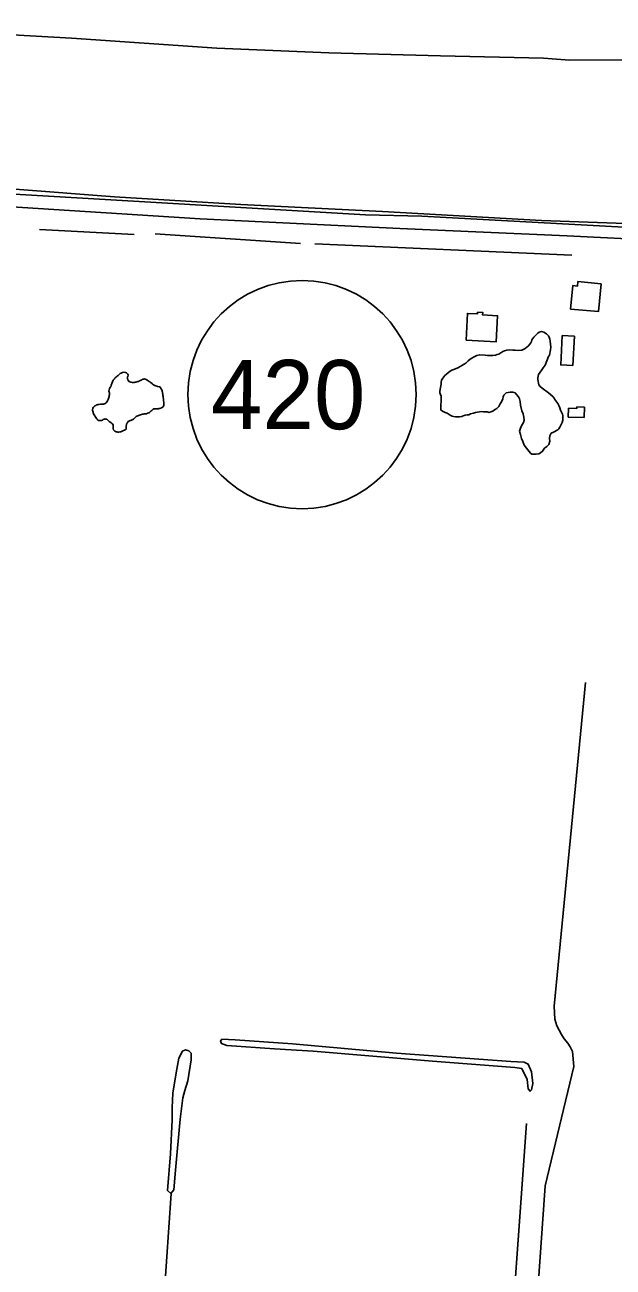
# Model space of a CAD drawing. Extents: x 3219052 to 3256913, y 800770 to 826146.
# Drawn here: x 3234874 to 3235725, y 809328 to 811124 of the extents above; entities that cross this region are included whole.
import ezdxf

# ---------------------------------------------------------------- set-up
doc = ezdxf.new("R2010")
doc.units = 0
for name, color, linetype in [('V-BLDG-OTLN', 7, 'Continuous'), ('V-DTCH-CNTR', 7, 'Continuous'), ('V-LEVE-TOET', 7, 'Continuous'), ('V-ROAD-CNTR', 7, 'Continuous'), ('V-ROAD-IDEN', 7, 'Continuous'), ('V-SITE-VEGE', 7, 'Continuous'), ('V-TOPO-SHOR', 7, 'Continuous')]:
    doc.layers.add(name, color=color, linetype=linetype)

msp = doc.modelspace()

# ---------------------------------------------------------------- linework, layer by layer
at = {"layer": 'V-BLDG-OTLN'}
for points in [[(3235707, 810749.5), (3235703.1, 810709.3), (3235663, 810713.1), (3235666.2, 810746.9), (3235673, 810746.2), (3235673.6, 810752.7)], [(3235511.9, 810668.1), (3235513.8, 810706.7), (3235528.3, 810706), (3235528.4, 810708.5), (3235535.9, 810708.1), (3235535.7, 810704.5), (3235557.4, 810703.4), (3235555.5, 810665.9)], [(3235666.3, 810631.3), (3235648.7, 810632.2), (3235650.9, 810674.7), (3235668.5, 810673.7)], [(3235682.5, 810556.1), (3235659.6, 810556.8), (3235660, 810569.7), (3235672.1, 810569.4), (3235672.1, 810571.5), (3235683, 810571.2)]]:
    msp.add_lwpolyline(points, close=True, dxfattribs=at)
at = {"layer": 'V-DTCH-CNTR'}
msp.add_lwpolyline([(3235600.8, 809081.8), (3235626, 809445.5), (3235667.6, 809618.1), (3235665.6, 809639.4), (3235662.6, 809646.3), (3235659.1, 809651.6), (3235653.6, 809658.1), (3235649.8, 809664), (3235643.1, 809676.5), (3235640.2, 809686.4), (3235639.2, 809705.1), (3235684.3, 810173)], dxfattribs=at)
at = {"layer": 'V-LEVE-TOET'}
for points in [[(3236418.2, 811155), (3236209.2, 811099.2), (3236164.9, 811086.5), (3236134.1, 811077.2), (3236113.4, 811073.6), (3236098.1, 811072.6), (3236038.8, 811075.5), (3235661.5, 811073.1), (3235624, 811075.6)], [(3235624, 811075.6), (3235475, 811079.3), (3235313.5, 811083.3), (3235151.4, 811090.3), (3234941.4, 811104.7), (3234736.1, 811116.1), (3234610.1, 811119.3), (3234425.5, 811130.6)], [(3235620.7, 810841.2), (3235391.3, 810854.1), (3235186.1, 810864.1), (3235003.6, 810875.2), (3234859.8, 810886.6), (3234794.5, 810889.9), (3234656.6, 810895.2), (3234489.9, 810904.3), (3234153.4, 810921.6), (3233999.1, 810931.7), (3233837.3, 810940.2), (3233627.9, 810949.6), (3233415.9, 810954.8), (3233247.5, 810956.7), (3233044, 810959.6), (3232863.2, 810962.9), (3232691.1, 810964.2), (3232333.7, 810971.4)], [(3235620.7, 810841.2), (3236052.4, 810825.8), (3236079.4, 810825.5), (3236111.7, 810825.3), (3236143.5, 810825), (3236173.7, 810828.7), (3236191.4, 810830.5), (3236226.4, 810835.7), (3236399.2, 810882.1), (3236432.1, 810893.2), (3236448.9, 810898), (3236516.6, 810903.8), (3236978.6, 810940.6), (3237275.7, 810965), (3237522.5, 810970.8)]]:
    msp.add_lwpolyline(points, dxfattribs=at)
at = {"layer": 'V-ROAD-CNTR'}
msp.add_lwpolyline([(3237210.9, 810939.8), (3237064.3, 810924.3), (3236910.9, 810922.5), (3236728.7, 810909.3), (3236620, 810892.9), (3236508.4, 810869.1), (3236448.3, 810855.7), (3236364.1, 810831.8), (3236305.1, 810815.6), (3236244.7, 810802.4), (3236174.4, 810799), (3236122, 810798.4), (3236055.7, 810801.4), (3235861.3, 810808.6), (3235658.1, 810818.9), (3235416.2, 810829.6), (3235127.4, 810843.3), (3234847.8, 810861.2)], dxfattribs=at)
at = {"layer": 'V-ROAD-IDEN'}
msp.add_circle((3235274.7, 810589.4), 165, dxfattribs=at)
at = {"layer": 'V-SITE-VEGE'}
for points in [[(3235475.5, 810566.9), (3235475.9, 810587.1), (3235474, 810591.7), (3235474, 810594.4), (3235474.8, 810599.8), (3235475.7, 810604.4), (3235475.9, 810607.1), (3235476.5, 810610.3), (3235478.4, 810613.3), (3235481.4, 810616.8), (3235483.5, 810618.9), (3235487.6, 810622.2), (3235491.4, 810624.6), (3235494.1, 810625.9), (3235500, 810628.3), (3235506.5, 810631.8), (3235508.4, 810633.1), (3235511.6, 810635), (3235514.9, 810638.3), (3235517.6, 810640.4), (3235522.7, 810643.6), (3235527.6, 810645.8), (3235531.6, 810647.1), (3235539.4, 810646.3), (3235542.9, 810646), (3235550.5, 810646), (3235554.3, 810646.5), (3235557, 810647.3), (3235559.4, 810647.8), (3235564.8, 810651.6), (3235567.5, 810652.7), (3235571, 810653.7), (3235574, 810654), (3235579.6, 810653.4), (3235582.9, 810653.4), (3235587.5, 810652.9), (3235592.3, 810653.4), (3235597.4, 810656.1), (3235599.9, 810657.9), (3235602, 810659.8), (3235603.7, 810661.7), (3235605.3, 810664.1), (3235606.4, 810666.3), (3235606.9, 810668.4), (3235609.9, 810672.5), (3235615.6, 810678.1), (3235617.7, 810679.7), (3235621, 810680.5), (3235624.2, 810679.7), (3235628.3, 810677), (3235630.9, 810674.3), (3235632, 810672.4), (3235632.8, 810669.7), (3235633.4, 810666.7), (3235634.4, 810658.1)], [(3235634.4, 810658.1), (3235634.1, 810654.3), (3235632.5, 810646.5), (3235631.1, 810644.4), (3235626, 810632), (3235623.3, 810627.9), (3235621.6, 810625.2), (3235619.2, 810622), (3235616.8, 810618.5), (3235615.9, 810616.1), (3235615.4, 810613.4), (3235615.4, 810611), (3235617.2, 810603.7), (3235619.1, 810601), (3235621.8, 810598.5), (3235631.2, 810592), (3235637.4, 810586.6), (3235639.3, 810584.2), (3235640.1, 810582.3), (3235644.4, 810576.4), (3235646.5, 810572.6), (3235647.3, 810570.4), (3235648.4, 810566.9), (3235650, 810563.9), (3235651.1, 810561), (3235651.6, 810558.5), (3235651.9, 810554.8), (3235651.9, 810552.6), (3235650.8, 810549.1), (3235649.4, 810546.1), (3235647.5, 810542.1), (3235645.9, 810539.7), (3235644.3, 810538.3), (3235638.3, 810535.1), (3235635.1, 810533.5), (3235633.2, 810529.7), (3235632.6, 810526.2), (3235633.2, 810522.2), (3235631.3, 810517.1), (3235628.6, 810514.4), (3235625.3, 810511.7), (3235622.6, 810507.4), (3235619.6, 810505), (3235616.9, 810503.9), (3235613.2, 810503.1), (3235607, 810503.1), (3235604.8, 810504.8), (3235599.2, 810511.8), (3235595.9, 810516.4), (3235593.8, 810521.5), (3235592.2, 810526.1), (3235590.6, 810531.5), (3235589.3, 810536.6), (3235590.6, 810540.9), (3235592.2, 810544.4), (3235594.7, 810549), (3235595.8, 810552.2), (3235595.5, 810556.6), (3235594.5, 810561.4), (3235592.6, 810566), (3235590.7, 810574.1), (3235590.2, 810579.5), (3235588.9, 810583.3), (3235587.5, 810586), (3235584.8, 810589.5), (3235582.7, 810591.7), (3235579.7, 810592.7), (3235575.7, 810593), (3235570, 810592), (3235566.5, 810588.7), (3235565.4, 810586), (3235564.9, 810583.3), (3235563, 810578.8), (3235561.1, 810575.8), (3235559.2, 810572.3), (3235556.2, 810569.1), (3235552.9, 810567.2), (3235550.8, 810565.6), (3235547.5, 810564.3), (3235545.4, 810563.7), (3235542.2, 810564.3), (3235537.3, 810564.6), (3235534.3, 810564.8), (3235531.4, 810564.6), (3235525.4, 810563.5), (3235522.5, 810562.7), (3235518.1, 810561.4), (3235516, 810560), (3235513.6, 810560), (3235510.6, 810559.5), (3235507.9, 810558.7), (3235505.7, 810557.9), (3235501.9, 810557.1), (3235496.8, 810557.1), (3235493.9, 810557.7), (3235491.7, 810558.2), (3235489, 810559.6), (3235484.4, 810562.3), (3235481.7, 810563.7), (3235479.9, 810564.5), (3235475.5, 810566.9)]]:
    msp.add_lwpolyline(points, dxfattribs=at)
at = {"layer": 'V-TOPO-SHOR'}
for p, q in [((3234895, 810827.9), (3235031.9, 810820.7)), ((3235062.5, 810822), (3235272.5, 810807.7)), ((3235293.3, 810807.6), (3235664.6, 810791.2)), ((3235085.4, 809434.3), (3235073.2, 809252.2))]:
    msp.add_line(p, q, dxfattribs=at)
for points in [[(3234851.1, 810879.5), (3235366.3, 810849.1), (3235447.8, 810847.2), (3235881.7, 810823.7)], [(3235071, 810597.9), (3235070.2, 810599.4), (3235069.2, 810600.4), (3235066.5, 810600.9), (3235065.6, 810601.2), (3235064.6, 810601.6), (3235063.4, 810602.1), (3235062.1, 810602.4), (3235059.9, 810603.6), (3235058.8, 810604.4), (3235057.9, 810605.2), (3235056.6, 810606.2), (3235055.8, 810606.9), (3235054.6, 810607.6), (3235053.8, 810608.4), (3235052.3, 810609.4), (3235051, 810610.4), (3235050.6, 810610.6), (3235049.5, 810611.2), (3235047.2, 810612.1), (3235046.2, 810611.9), (3235044.7, 810611.9), (3235044.2, 810611.6), (3235043, 810610.9), (3235041.4, 810609.9), (3235040.4, 810609.6), (3235039.4, 810608.9), (3235038.2, 810608.4), (3235037.2, 810608.1), (3235034.5, 810607.5), (3235033.4, 810607.3), (3235032.1, 810607.1), (3235030.6, 810607.1), (3235029.4, 810607.1), (3235027.2, 810607.3), (3235025.8, 810607.8), (3235024.6, 810608.3), (3235023.1, 810610.5), (3235022.3, 810612.8), (3235022.1, 810613.8), (3235023, 810615.6), (3235023.5, 810617.5), (3235023.1, 810618.8), (3235022.3, 810619.6), (3235020.8, 810620.8), (3235019.7, 810621.3), (3235017.2, 810621.6), (3235015.3, 810621.1), (3235014.3, 810620.8), (3235013.4, 810620.6), (3235012, 810619.8), (3235011, 810619), (3235009.7, 810617.8), (3235008.7, 810617.2), (3235007.9, 810616.3), (3235007, 810615.7), (3235005.7, 810614.5), (3235004.5, 810613.5), (3235004.2, 810613.2), (3235003.4, 810612), (3235002.4, 810610.9), (3235001.7, 810610.1), (3235000.5, 810607.9), (3234999.7, 810605.6), (3234999.2, 810604.4), (3234998.9, 810602.9), (3234998.7, 810601.8), (3234997.9, 810600.4), (3234997.4, 810599.5), (3234996.5, 810598.1), (3234995.7, 810596.3), (3234995.5, 810594.5), (3234995.8, 810593), (3234996.2, 810591.8), (3234996.2, 810589.5), (3234996, 810588), (3234995.7, 810586.5), (3234995.5, 810585.4), (3234994.8, 810583.7), (3234994.3, 810582.5), (3234993.8, 810581.2), (3234993.3, 810580.2), (3234992.5, 810578.9), (3234991.7, 810577.7), (3234990.3, 810576.7), (3234989.5, 810576.1), (3234988.5, 810575.8), (3234987.5, 810575.6), (3234986.3, 810575.6), (3234984.8, 810575.6), (3234983.2, 810575.6), (3234981.7, 810575.3), (3234980.2, 810575.1), (3234978.5, 810574.6), (3234977.5, 810574.5), (3234976.5, 810573.8), (3234975.2, 810573), (3234974.2, 810572), (3234973.1, 810571), (3234972.4, 810570), (3234972.2, 810569)], [(3234977.8, 810554.7), (3234978.5, 810553.9), (3234979.1, 810552.9), (3234980.5, 810552.1), (3234981.8, 810551.9), (3234983.6, 810551.7), (3234984.6, 810551.9), (3234986.3, 810552.5), (3234987.3, 810553.2), (3234988.9, 810554), (3234990.1, 810554.3), (3234991.2, 810554), (3234992.4, 810553.7), (3234993.6, 810553), (3234994.6, 810551.7), (3234995.7, 810550.5), (3234996.9, 810550), (3234998.9, 810548.5), (3234999.9, 810547.8), (3235001, 810546.7), (3235001.7, 810545.4), (3235001.5, 810543.9), (3235001.5, 810542), (3235001.5, 810540.2), (3235002.3, 810538.4), (3235003.5, 810537.2), (3235004.3, 810536.4), (3235006.1, 810535.6), (3235007.1, 810535.4), (3235008.4, 810535), (3235009.6, 810535), (3235011.4, 810535.5), (3235012.6, 810535.7), (3235013.9, 810536.2), (3235016.6, 810537.3), (3235017.9, 810537.8), (3235019.2, 810538.3), (3235020.6, 810539.5), (3235020.7, 810540.6), (3235020.6, 810541.8), (3235020.4, 810543.8), (3235020.8, 810546.1), (3235021.1, 810547.1), (3235021.8, 810547.9), (3235022.4, 810549.1), (3235023.3, 810550.4), (3235024.3, 810551.1), (3235025.2, 810551.6), (3235026.4, 810551.9), (3235027.4, 810552.1), (3235028.4, 810552.4), (3235030.1, 810553.2), (3235031.2, 810553.9), (3235032.1, 810554.7), (3235033.2, 810555.9), (3235034.1, 810556.7), (3235034.9, 810557.7), (3235036.1, 810558.4), (3235037.2, 810558.7), (3235038.5, 810559.3), (3235041.2, 810560.3), (3235042.5, 810560.7), (3235043.9, 810561), (3235044.9, 810561.3), (3235046.5, 810561.6), (3235047.8, 810561.6), (3235049.7, 810561.8), (3235051.5, 810562.3), (3235053.2, 810562.9), (3235054.3, 810563.6), (3235055.3, 810564.6), (3235056.6, 810565.8), (3235057.5, 810566.6), (3235058.6, 810567.4), (3235059.5, 810568.1), (3235060.6, 810568.7), (3235062.6, 810568.9), (3235065, 810569), (3235066.6, 810569), (3235067.9, 810569.2), (3235069.1, 810569.4), (3235071.6, 810570.4), (3235072.6, 810570.5), (3235073.4, 810571.2), (3235074.1, 810572.3), (3235074.8, 810573.7), (3235074.9, 810574.7), (3235074.9, 810577.1), (3235074.8, 810578.6), (3235074.4, 810580.5), (3235074.3, 810582.8), (3235074, 810585.3), (3235073.8, 810586.6), (3235073.6, 810588.3), (3235073.5, 810590.4), (3235073.2, 810591.6), (3235073, 810592.9), (3235072.7, 810594.1), (3235072.3, 810595.4), (3235071.5, 810596.9), (3235071, 810597.9)], [(3234972.2, 810569), (3234972, 810568.2), (3234971.9, 810566.5), (3234972.4, 810565.4), (3234972.9, 810564.2), (3234973, 810563), (3234973.4, 810561.5), (3234977.8, 810554.7)], [(3235158.6, 809657.3), (3235178, 809656.6), (3235261.1, 809650.9), (3235411.1, 809637.3), (3235576.6, 809625.3), (3235596.1, 809624.3), (3235601.7, 809621.5), (3235606.3, 809610.3), (3235608.2, 809593.3), (3235606.4, 809584.1), (3235604.3, 809582.1), (3235601.7, 809585.5), (3235600.2, 809599.1), (3235592.4, 809615), (3235582.3, 809616.6), (3235463.5, 809625.8), (3235290.7, 809640.1), (3235235.1, 809643.5), (3235165.8, 809648.3), (3235158.1, 809651.1), (3235156.9, 809654.6), (3235158.6, 809657.3)], [(3235085.3, 809434.2), (3235080.1, 809438.7), (3235084.6, 809491.7), (3235087.2, 809540.7), (3235086.8, 809558.4), (3235087.9, 809579.6), (3235093, 809609), (3235096.7, 809629.8), (3235102.1, 809640.2), (3235106.4, 809641.8), (3235111.3, 809640.5), (3235114.5, 809637), (3235114.4, 809627.8), (3235109.8, 809597.4), (3235105.2, 809583.4), (3235102.3, 809572.6), (3235098.6, 809541.6), (3235091.9, 809468.1), (3235089.6, 809439.6), (3235085.3, 809434.1)], [(3235599.2, 809535.5), (3235526, 808512.8), (3235347.6, 806169.4)]]:
    msp.add_lwpolyline(points, dxfattribs=at)

# ---------------------------------------------------------------- texts
at = {"layer": 'V-ROAD-IDEN'}
msp.add_text('420', height=100, rotation=359.8799, dxfattribs=at).set_placement((3235143.1, 810539.7))

doc.saveas('drawing.dxf')
